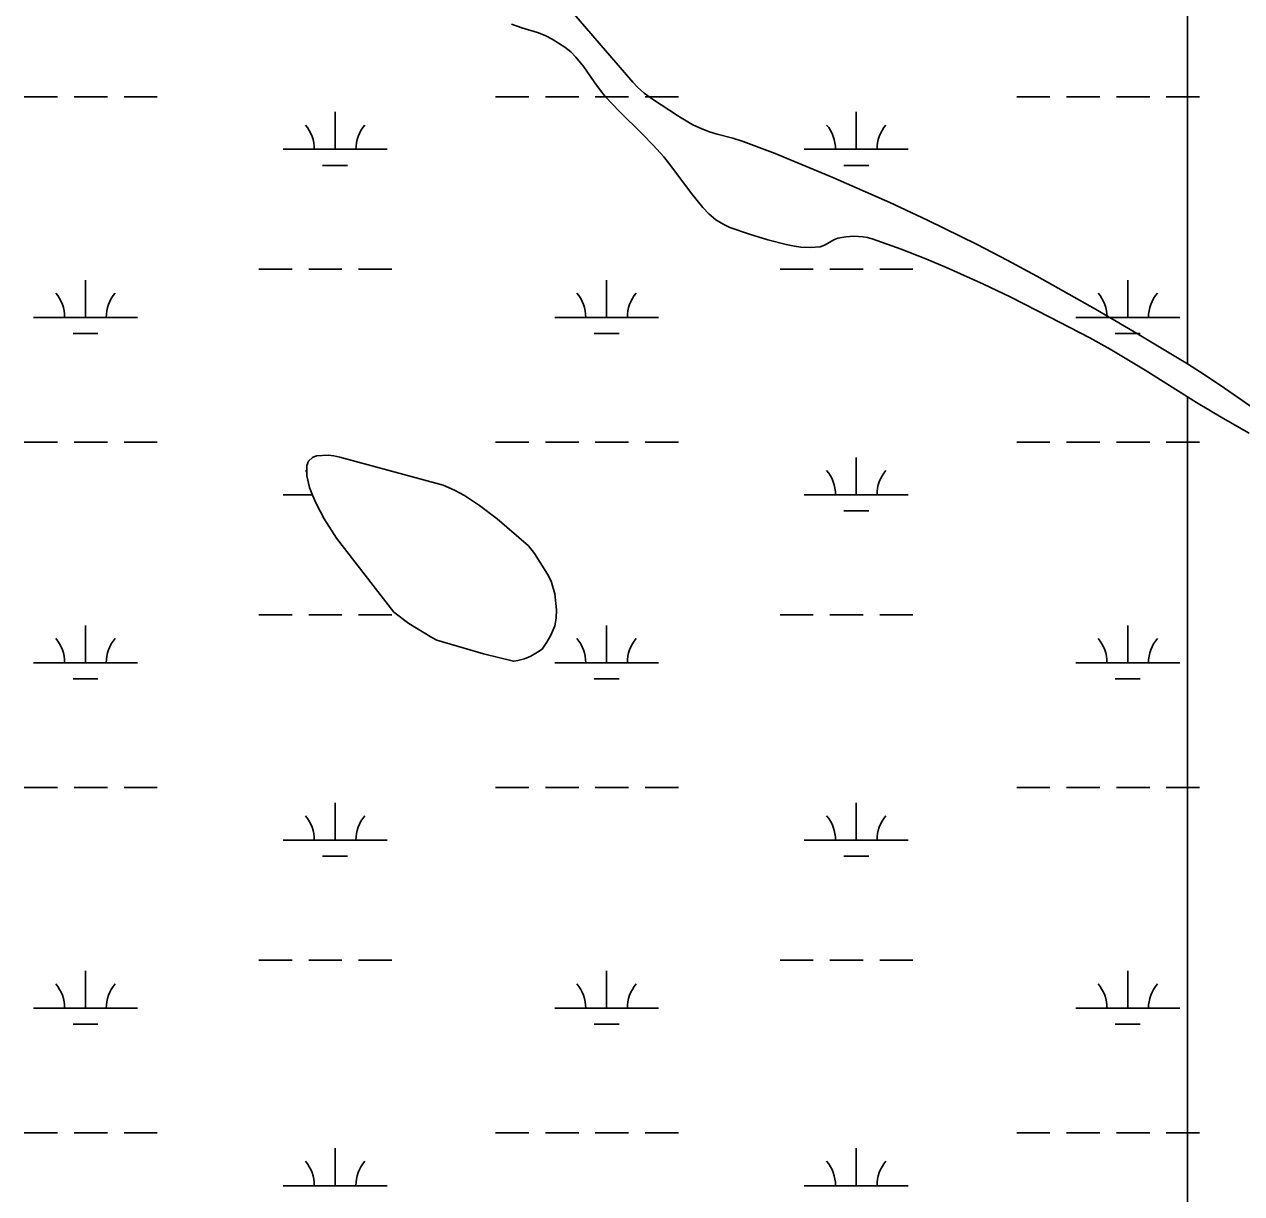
# Model space of a CAD drawing. Extents: x 3161564 to 3199464, y 849354 to 874788.
# Drawn here: x 3184123 to 3185296, y 859322 to 860448 of the extents above; entities that cross this region are included whole.
import ezdxf

# ---------------------------------------------------------------- set-up
doc = ezdxf.new("R2010")
doc.units = 0
for name, color, linetype in [('V-SITE-VEGE', 7, 'Continuous'), ('V-TOPO-SHOR', 7, 'Continuous'), ('V-WETL-SWMP', 7, 'Continuous')]:
    doc.layers.add(name, color=color, linetype=linetype)

msp = doc.modelspace()

# ---------------------------------------------------------------- linework, layer by layer
at = {"layer": 'V-SITE-VEGE'}
for p, q in [((3185243.7, 860121.4), (3185243.7, 862383.2)), ((3184578.1, 860545), (3184709.5, 860392.7)), ((3184602.4, 860444.9), (3184592.5, 860448.4)), ((3184617.6, 860440.4), (3184602.4, 860444.9)), ((3184625, 860437.7), (3184617.6, 860440.4)), ((3184631.9, 860434.1), (3184625, 860437.7)), ((3184643.9, 860426.3), (3184631.9, 860434.1)), ((3184649.6, 860421.8), (3184643.9, 860426.3)), ((3184654.7, 860416.8), (3184649.6, 860421.8)), ((3184662.2, 860407.6), (3184654.7, 860416.8)), ((3184672.1, 860393), (3184662.2, 860407.6)), ((3184677.2, 860385.8), (3184672.1, 860393)), ((3184709.5, 860392.7), (3184713.9, 860388)), ((3184713.9, 860388), (3184720.3, 860382.1)), ((3184682.7, 860379), (3184677.2, 860385.8)), ((3184696.7, 860364.4), (3184682.7, 860379)), ((3184720.3, 860382.1), (3184727.4, 860376.9)), ((3184727.4, 860376.9), (3184754.5, 860359.2)), ((3184718.5, 860343), (3184696.7, 860364.4)), ((3184754.5, 860359.2), (3184767.1, 860351.7)), ((3184767.1, 860351.7), (3184775.9, 860347.6)), ((3184729.1, 860332.1), (3184718.5, 860343)), ((3184775.9, 860347.6), (3184783.3, 860345)), ((3184783.3, 860345), (3184790.7, 860342.7)), ((3184790.7, 860342.7), (3184805.7, 860338.6)), ((3184739.3, 860320.8), (3184729.1, 860332.1)), ((3184805.7, 860338.6), (3184815.6, 860335.5)), ((3184815.6, 860335.5), (3184831.2, 860329.9)), ((3184831.2, 860329.9), (3184846.6, 860324)), ((3184746.1, 860312.2), (3184739.3, 860320.8)), ((3184846.6, 860324), (3184902.1, 860301)), ((3184765.8, 860285.5), (3184746.1, 860312.2)), ((3184902.1, 860301), (3184956.9, 860276.7)), ((3184776.7, 860272), (3184765.8, 860285.5)), ((3184782.7, 860265.8), (3184776.7, 860272)), ((3184956.9, 860276.7), (3184993.1, 860259.8)), ((3184789.4, 860260.1), (3184782.7, 860265.8)), ((3184797, 860255.5), (3184789.4, 860260.1)), ((3184993.1, 860259.8), (3185041, 860236.2)), ((3184803, 860252.8), (3184797, 860255.5)), ((3184821.8, 860246.3), (3184803, 860252.8)), ((3184839.3, 860240.9), (3184821.8, 860246.3)), ((3184857, 860236.2), (3184839.3, 860240.9)), ((3184865.1, 860234.6), (3184857, 860236.2)), ((3184871.3, 860233.8), (3184865.1, 860234.6)), ((3184880.6, 860233.5), (3184871.3, 860233.8)), ((3184889.7, 860234.2), (3184880.6, 860233.5)), ((3184894.1, 860235.7), (3184889.7, 860234.2)), ((3184903.5, 860241.3), (3184894.1, 860235.7)), ((3184906.9, 860242.5), (3184903.5, 860241.3)), ((3184914.6, 860243.8), (3184906.9, 860242.5)), ((3184922.3, 860244.3), (3184914.6, 860243.8)), ((3184931.2, 860243.8), (3184922.3, 860244.3)), ((3184935.6, 860243.1), (3184931.2, 860243.8)), ((3184940, 860241.9), (3184935.6, 860243.1)), ((3184967.9, 860231.8), (3184940, 860241.9)), ((3185041, 860236.2), (3185069.9, 860221.2)), ((3184991.7, 860222.5), (3184967.9, 860231.8)), ((3185012.1, 860213.9), (3184991.7, 860222.5)), ((3185047.1, 860198.2), (3185012.1, 860213.9)), ((3185069.9, 860221.2), (3185098.5, 860205.8)), ((3185098.5, 860205.8), (3185155, 860173.9)), ((3185072.9, 860185.8), (3185047.1, 860198.2)), ((3185111.2, 860166.4), (3185072.9, 860185.8)), ((3185149.5, 860146.4), (3185111.2, 860166.4)), ((3185155, 860173.9), (3185192.4, 860152.1)), ((3185192.4, 860152.1), (3185242, 860122.5)), ((3185169.1, 860135.5), (3185149.5, 860146.4)), ((3185202.7, 860115.4), (3185169.1, 860135.5)), ((3185242, 860122.5), (3185243.7, 860121.4)), ((3185243.7, 860089.6), (3185202.7, 860115.4)), ((3185243.7, 857660.1), (3185243.7, 860089.6)), ((3184395.4, 860013.5), (3184395.5, 860023.5)), ((3184395.5, 860023.5), (3184397.2, 860027.7)), ((3184397.2, 860027.7), (3184400.9, 860031.3)), ((3184400.9, 860031.3), (3184404.7, 860032.8)), ((3184404.7, 860032.8), (3184415.9, 860033.5)), ((3184415.9, 860033.5), (3184421.6, 860032.7)), ((3184421.6, 860032.7), (3184427.3, 860031.5)), ((3184427.3, 860031.5), (3184523.1, 860005.5)), ((3184398.1, 860002.3), (3184395.4, 860013.5)), ((3184401, 859994.8), (3184398.1, 860002.3)), ((3184523.1, 860005.5), (3184526.8, 860004.7)), ((3184526.8, 860004.7), (3184537.8, 859999.6)), ((3184537.8, 859999.6), (3184547.4, 859994.6)), ((3184404.4, 859986.9), (3184401, 859994.8)), ((3184547.4, 859994.6), (3184561.7, 859985)), ((3184412.1, 859972), (3184404.4, 859986.9)), ((3184561.7, 859985), (3184578.9, 859972.1)), ((3184424.1, 859953.6), (3184412.1, 859972)), ((3184578.9, 859972.1), (3184608.9, 859946.1)), ((3184479.3, 859882.2), (3184424.1, 859953.6)), ((3184608.9, 859946.1), (3184614.7, 859938.6)), ((3184614.7, 859938.6), (3184627.4, 859918.7)), ((3184627.4, 859918.7), (3184630.7, 859912)), ((3184630.7, 859912), (3184634.4, 859899.9)), ((3184634.4, 859899.9), (3184635.8, 859884.6)), ((3184493.6, 859871.3), (3184479.3, 859882.2)), ((3184635.8, 859884.6), (3184635.6, 859876.5)), ((3184515.9, 859857.8), (3184493.6, 859871.3)), ((3184635.6, 859876.5), (3184634.2, 859869.2)), ((3184630.6, 859860.1), (3184626.6, 859853.5)), ((3184634.2, 859869.2), (3184630.6, 859860.1)), ((3184520.8, 859855.2), (3184515.9, 859857.8)), ((3184565.7, 859842.1), (3184520.8, 859855.2)), ((3184626.6, 859853.5), (3184622, 859846.7)), ((3184594.5, 859835), (3184565.7, 859842.1)), ((3184598.8, 859835.7), (3184594.5, 859835)), ((3184605.1, 859837.2), (3184598.8, 859835.7)), ((3184611.2, 859839.9), (3184605.1, 859837.2)), ((3184617.5, 859843.7), (3184611.2, 859839.9)), ((3184622, 859846.7), (3184617.5, 859843.7))]:
    msp.add_line(p, q, dxfattribs=at)
for points in [[(3185298.1, 862370.1), (3185287.2, 862373.1), (3185258.7, 862380.1), (3185245.1, 862382.8), (3185243.7, 862383.2), (3185243.7, 860121.4), (3185260.8, 860110.6), (3185279.3, 860098.1), (3185315.9, 860072.6)], [(3185303, 860054.7), (3185277.5, 860069), (3185252.4, 860084.1), (3185243.7, 860089.6), (3185243.7, 857660.1), (3185293.4, 857645.8), (3185307.1, 857642.9)]]:
    msp.add_lwpolyline(points, dxfattribs=at)
at = {"layer": 'V-TOPO-SHOR'}
msp.add_lwpolyline([(3184565.7, 859842.1), (3184520.8, 859855.2), (3184515.9, 859857.8), (3184493.6, 859871.3), (3184479.3, 859882.2), (3184424.1, 859953.6), (3184412.1, 859972), (3184404.4, 859986.9), (3184401, 859994.8), (3184398.1, 860002.3), (3184395.4, 860013.5), (3184395.5, 860023.5), (3184397.2, 860027.7), (3184400.9, 860031.3), (3184404.7, 860032.8), (3184415.9, 860033.5), (3184421.6, 860032.7), (3184427.3, 860031.5), (3184523.1, 860005.5), (3184526.8, 860004.7), (3184537.8, 859999.6), (3184547.4, 859994.6), (3184561.7, 859985), (3184578.9, 859972.1), (3184608.9, 859946.1), (3184614.7, 859938.6), (3184627.4, 859918.7), (3184630.7, 859912), (3184634.4, 859899.9), (3184635.8, 859884.6), (3184635.6, 859876.5), (3184634.2, 859869.2), (3184630.6, 859860.1), (3184626.6, 859853.5), (3184622, 859846.7), (3184617.5, 859843.7), (3184611.2, 859839.9), (3184605.1, 859837.2), (3184598.8, 859835.7), (3184594.5, 859835), (3184565.7, 859842.1)], dxfattribs=at)
at = {"layer": 'V-WETL-SWMP'}
for p, q in [((3184123.4, 860378.7), (3184155.4, 860378.7)), ((3184171.4, 860378.7), (3184203.4, 860378.7)), ((3184219.4, 860378.7), (3184251.4, 860378.7)), ((3184577.3, 860378.7), (3184609.3, 860378.7)), ((3184625.3, 860378.7), (3184657.3, 860378.7)), ((3184673.3, 860378.7), (3184705.3, 860378.7)), ((3184721.3, 860378.7), (3184753.3, 860378.7)), ((3185079.2, 860378.7), (3185111.2, 860378.7)), ((3185127.2, 860378.7), (3185159.2, 860378.7)), ((3185175.2, 860378.7), (3185207.2, 860378.7)), ((3185223.2, 860378.7), (3185255.2, 860378.7)), ((3184422.7, 860328), (3184422.7, 860364)), ((3184924.6, 860328), (3184924.6, 860364)), ((3184372.7, 860328), (3184472.7, 860328)), ((3184874.6, 860328), (3184974.6, 860328)), ((3184410.7, 860312.5), (3184434.7, 860312.5)), ((3184912.6, 860312.5), (3184936.6, 860312.5)), ((3184349.3, 860212.5), (3184381.3, 860212.5)), ((3184397.3, 860212.5), (3184429.3, 860212.5)), ((3184445.3, 860212.5), (3184477.3, 860212.5)), ((3184851.2, 860212.5), (3184883.2, 860212.5)), ((3184899.2, 860212.5), (3184931.2, 860212.5)), ((3184947.2, 860212.5), (3184979.2, 860212.5)), ((3184182.3, 860166.1), (3184182.3, 860202.1)), ((3184684.2, 860166.1), (3184684.2, 860202.1)), ((3185186.1, 860166.1), (3185186.1, 860202.1)), ((3184132.3, 860166.1), (3184232.3, 860166.1)), ((3184634.2, 860166.1), (3184734.2, 860166.1)), ((3185136.1, 860166.1), (3185236.1, 860166.1)), ((3184170.3, 860150.7), (3184194.3, 860150.7)), ((3184672.2, 860150.7), (3184696.2, 860150.7)), ((3185174.1, 860150.7), (3185198.1, 860150.7)), ((3184123.4, 860046), (3184155.4, 860046)), ((3184171.4, 860046), (3184203.4, 860046)), ((3184219.4, 860046), (3184251.4, 860046)), ((3184577.3, 860046), (3184609.3, 860046)), ((3184625.3, 860046), (3184657.3, 860046)), ((3184673.3, 860046), (3184705.3, 860046)), ((3184721.3, 860046), (3184753.3, 860046)), ((3185079.2, 860046), (3185111.2, 860046)), ((3185127.2, 860046), (3185159.2, 860046)), ((3185175.2, 860046), (3185207.2, 860046)), ((3185223.2, 860046), (3185255.2, 860046)), ((3184395.4, 860013.5), (3184395.5, 860023.5)), ((3184395.5, 860023.5), (3184397.2, 860027.7)), ((3184397.2, 860027.7), (3184400.9, 860031.3)), ((3184400.9, 860031.3), (3184404.7, 860032.8)), ((3184404.7, 860032.8), (3184415.9, 860033.5)), ((3184415.9, 860033.5), (3184421.6, 860032.7)), ((3184421.6, 860032.7), (3184427.3, 860031.5)), ((3184427.3, 860031.5), (3184523.1, 860005.5)), ((3184924.6, 859995.3), (3184924.6, 860031.3)), ((3184398.1, 860002.3), (3184395.4, 860013.5)), ((3184401, 859994.8), (3184398.1, 860002.3)), ((3184523.1, 860005.5), (3184526.8, 860004.7)), ((3184526.8, 860004.7), (3184537.8, 859999.6)), ((3184537.8, 859999.6), (3184547.4, 859994.6)), ((3184372.7, 859995.3), (3184400.8, 859995.3)), ((3184404.4, 859986.9), (3184401, 859994.8)), ((3184547.4, 859994.6), (3184561.7, 859985)), ((3184874.6, 859995.3), (3184974.6, 859995.3)), ((3184412.1, 859972), (3184404.4, 859986.9)), ((3184561.7, 859985), (3184578.9, 859972.1)), ((3184912.6, 859979.8), (3184936.6, 859979.8)), ((3184424.1, 859953.6), (3184412.1, 859972)), ((3184578.9, 859972.1), (3184608.9, 859946.1)), ((3184479.3, 859882.2), (3184424.1, 859953.6)), ((3184608.9, 859946.1), (3184614.7, 859938.6)), ((3184614.7, 859938.6), (3184627.4, 859918.7)), ((3184627.4, 859918.7), (3184630.7, 859912)), ((3184630.7, 859912), (3184634.4, 859899.9)), ((3184634.4, 859899.9), (3184635.8, 859884.6)), ((3184493.6, 859871.3), (3184479.3, 859882.2)), ((3184635.8, 859884.6), (3184635.6, 859876.5)), ((3184349.3, 859879.8), (3184381.3, 859879.8)), ((3184397.3, 859879.8), (3184429.3, 859879.8)), ((3184445.3, 859879.8), (3184477.3, 859879.8)), ((3184515.9, 859857.8), (3184493.6, 859871.3)), ((3184635.6, 859876.5), (3184634.2, 859869.2)), ((3184851.2, 859879.8), (3184883.2, 859879.8)), ((3184899.2, 859879.8), (3184931.2, 859879.8)), ((3184947.2, 859879.8), (3184979.2, 859879.8)), ((3184182.3, 859833.4), (3184182.3, 859869.4)), ((3184630.6, 859860.1), (3184626.6, 859853.5)), ((3184634.2, 859869.2), (3184630.6, 859860.1)), ((3184684.2, 859833.4), (3184684.2, 859869.4)), ((3185186.1, 859833.4), (3185186.1, 859869.4)), ((3184520.8, 859855.2), (3184515.9, 859857.8)), ((3184565.7, 859842.1), (3184520.8, 859855.2)), ((3184626.6, 859853.5), (3184622, 859846.7)), ((3184594.5, 859835), (3184565.7, 859842.1)), ((3184598.8, 859835.7), (3184594.5, 859835)), ((3184605.1, 859837.2), (3184598.8, 859835.7)), ((3184611.2, 859839.9), (3184605.1, 859837.2)), ((3184617.5, 859843.7), (3184611.2, 859839.9)), ((3184622, 859846.7), (3184617.5, 859843.7)), ((3184132.3, 859833.4), (3184232.3, 859833.4)), ((3184634.2, 859833.4), (3184734.2, 859833.4)), ((3185136.1, 859833.4), (3185236.1, 859833.4)), ((3184170.3, 859818), (3184194.3, 859818)), ((3184672.2, 859818), (3184696.2, 859818)), ((3185174.1, 859818), (3185198.1, 859818)), ((3184123.4, 859713.3), (3184155.4, 859713.3)), ((3184171.4, 859713.3), (3184203.4, 859713.3)), ((3184219.4, 859713.3), (3184251.4, 859713.3)), ((3184577.3, 859713.3), (3184609.3, 859713.3)), ((3184625.3, 859713.3), (3184657.3, 859713.3)), ((3184673.3, 859713.3), (3184705.3, 859713.3)), ((3184721.3, 859713.3), (3184753.3, 859713.3)), ((3185079.2, 859713.3), (3185111.2, 859713.3)), ((3185127.2, 859713.3), (3185159.2, 859713.3)), ((3185175.2, 859713.3), (3185207.2, 859713.3)), ((3185223.2, 859713.3), (3185255.2, 859713.3)), ((3184422.7, 859662.6), (3184422.7, 859698.6)), ((3184924.6, 859662.6), (3184924.6, 859698.6)), ((3184372.7, 859662.6), (3184472.7, 859662.6)), ((3184874.6, 859662.6), (3184974.6, 859662.6)), ((3184410.7, 859647.2), (3184434.7, 859647.2)), ((3184912.6, 859647.2), (3184936.6, 859647.2)), ((3184349.3, 859547.2), (3184381.3, 859547.2)), ((3184397.3, 859547.2), (3184429.3, 859547.2)), ((3184445.3, 859547.2), (3184477.3, 859547.2)), ((3184851.2, 859547.2), (3184883.2, 859547.2)), ((3184899.2, 859547.2), (3184931.2, 859547.2)), ((3184947.2, 859547.2), (3184979.2, 859547.2)), ((3184182.3, 859500.7), (3184182.3, 859536.7)), ((3184684.2, 859500.7), (3184684.2, 859536.7)), ((3185186.1, 859500.7), (3185186.1, 859536.7)), ((3184132.3, 859500.7), (3184232.3, 859500.7)), ((3184634.2, 859500.7), (3184734.2, 859500.7)), ((3185136.1, 859500.7), (3185236.1, 859500.7)), ((3184170.3, 859485.3), (3184194.3, 859485.3)), ((3184672.2, 859485.3), (3184696.2, 859485.3)), ((3185174.1, 859485.3), (3185198.1, 859485.3)), ((3184123.4, 859380.7), (3184155.4, 859380.7)), ((3184171.4, 859380.7), (3184203.4, 859380.7)), ((3184219.4, 859380.7), (3184251.4, 859380.7)), ((3184577.3, 859380.7), (3184609.3, 859380.7)), ((3184625.3, 859380.7), (3184657.3, 859380.7)), ((3184673.3, 859380.7), (3184705.3, 859380.7)), ((3184721.3, 859380.7), (3184753.3, 859380.7)), ((3185079.2, 859380.7), (3185111.2, 859380.7)), ((3185127.2, 859380.7), (3185159.2, 859380.7)), ((3185175.2, 859380.7), (3185207.2, 859380.7)), ((3185223.2, 859380.7), (3185255.2, 859380.7)), ((3184422.7, 859329.9), (3184422.7, 859365.9)), ((3184924.6, 859329.9), (3184924.6, 859365.9)), ((3184372.7, 859329.9), (3184472.7, 859329.9)), ((3184874.6, 859329.9), (3184974.6, 859329.9))]:
    msp.add_line(p, q, dxfattribs=at)
for centre, start, end in [((3184367.5, 860328.4), 359.2282, 40.7718), ((3184478, 860328.4), 139.2282, 180.7718), ((3184869.4, 860328.4), 359.2282, 40.7718), ((3184979.9, 860328.4), 139.2282, 180.7718), ((3184127, 860166.6), 359.2282, 40.7718), ((3184237.5, 860166.6), 139.2282, 180.7718), ((3184628.9, 860166.6), 359.2282, 40.7718), ((3184739.4, 860166.6), 139.2282, 180.7718), ((3185130.8, 860166.6), 359.2282, 40.7718), ((3185241.3, 860166.6), 139.2282, 180.7718), ((3184367.5, 859995.8), 37.4555, 40.7718), ((3184869.4, 859995.8), 359.2282, 40.7718), ((3184979.9, 859995.8), 139.2282, 180.7718), ((3184127, 859833.9), 359.2282, 40.7718), ((3184237.5, 859833.9), 139.2282, 180.7718), ((3184628.9, 859833.9), 359.2282, 40.7718), ((3184739.4, 859833.9), 139.2282, 180.7718), ((3185130.8, 859833.9), 359.2282, 40.7718), ((3185241.3, 859833.9), 139.2282, 180.7718), ((3184367.5, 859663.1), 359.2282, 40.7718), ((3184478, 859663.1), 139.2282, 180.7718), ((3184869.4, 859663.1), 359.2282, 40.7718), ((3184979.9, 859663.1), 139.2282, 180.7718), ((3184127, 859501.2), 359.2282, 40.7718), ((3184237.5, 859501.2), 139.2282, 180.7718), ((3184628.9, 859501.2), 359.2282, 40.7718), ((3184739.4, 859501.2), 139.2282, 180.7718), ((3185130.8, 859501.2), 359.2282, 40.7718), ((3185241.3, 859501.2), 139.2282, 180.7718), ((3184367.5, 859330.4), 359.2282, 40.7718), ((3184478, 859330.4), 139.2282, 180.7718), ((3184869.4, 859330.4), 359.2282, 40.7718), ((3184979.9, 859330.4), 139.2282, 180.7718)]:
    msp.add_arc(centre, 35.2, start, end, dxfattribs=at)

doc.saveas('drawing.dxf')
